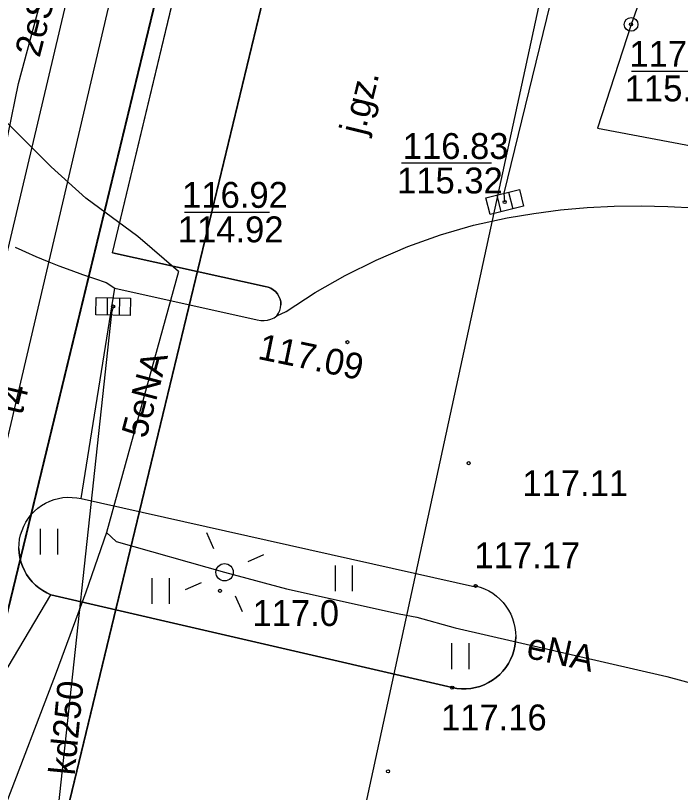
# Model space of a CAD drawing. Extents: x 6424617 to 6425697, y 5665845 to 5667190.
# Drawn here: x 6425371.22 to 6425390.51, y 5666316.36 to 5666338.88 of the extents above; entities that cross this region are included whole.
import ezdxf

# ---------------------------------------------------------------- set-up
doc = ezdxf.new("R2010")
doc.units = 0
for name, color, linetype in [('Warstwa 1', 7, 'Continuous'), ('Warstwa 10', 7, 'Continuous'), ('Warstwa 11', 7, 'Continuous'), ('Warstwa 12', 7, 'Continuous'), ('Warstwa 13', 7, 'Continuous'), ('Warstwa 14', 7, 'Continuous'), ('Warstwa 15', 7, 'Continuous'), ('Warstwa 2', 7, 'Continuous'), ('Warstwa 25', 7, 'Continuous'), ('Warstwa 4', 7, 'Continuous'), ('Warstwa 5', 7, 'Continuous'), ('Warstwa 6', 7, 'Continuous'), ('Warstwa 8', 7, 'Continuous')]:
    doc.layers.add(name, color=color, linetype=linetype)

msp = doc.modelspace()

# ---------------------------------------------------------------- linework, layer by layer
at = {"layer": 'Warstwa 1'}
for p, q in [((6425372.318, 5666314.174), (6425384.34, 5666363.943)), ((6425372.318, 5666314.174), (6425384.34, 5666363.943)), ((6425369.336, 5666314.83), (6425380.481, 5666360.76)), ((6425369.336, 5666314.83), (6425380.481, 5666360.76))]:
    msp.add_line(p, q, dxfattribs=at)
at = {"layer": 'Warstwa 10'}
for points in [[(6425366.705, 5666313.952), (6425374.377, 5666346.412), (6425379.54, 5666367.762), (6425384.145, 5666386.807), (6425386.47, 5666396.26), (6425387.262, 5666397.301), (6425387.592, 5666398.097), (6425387.733, 5666398.995), (6425387.709, 5666399.495), (6425387.343, 5666399.88), (6425386.965, 5666400.004), (6425386.594, 5666399.939), (6425386.058, 5666399.445), (6425385.73, 5666398.749), (6425385.842, 5666398.098), (6425386.29, 5666397.932), (6425386.995, 5666398.354), (6425396.389, 5666436.784), (6425406.092, 5666476.274)], [(6425365.512, 5666313.966), (6425365.714, 5666314.754), (6425370.697, 5666333.975), (6425371.302, 5666336.908), (6425374.59, 5666349.09), (6425376.603, 5666359.336)]]:
    msp.add_lwpolyline(points, dxfattribs=at)
at = {"layer": 'Warstwa 12'}
for points in [[(6425380.898, 5666313.781), (6425400.051, 5666402.067), (6425408.909, 5666440.823), (6425416.154, 5666473.488), (6425420.109, 5666487.161), (6425420.685, 5666489.264), (6425421.019, 5666490.41), (6425433.788, 5666544.17), (6425438.345, 5666557.965), (6425447.158, 5666555.689), (6425449.696, 5666562.969)], [(6425377.402, 5666354.057), (6425368.001, 5666313.936)], [(6425385.409, 5666333.479), (6425385.39, 5666333.73), (6425389.519, 5666350.63)], [(6425372.086, 5666347.268), (6425373.194, 5666346.946), (6425381.905, 5666344.561), (6425389.18, 5666342.374), (6425390.275, 5666342.01), (6425389.074, 5666338.625), (6425388.098, 5666335.616), (6425410.349, 5666331.428), (6425437.797, 5666326.979)], [(6425375.947, 5666331.462), (6425374.769, 5666332.476), (6425373.252, 5666333.585), (6425372.253, 5666334.497), (6425370.455, 5666336.289), (6425368.46, 5666338.433), (6425368.306, 5666338.48)], [(6425375.947, 5666331.462), (6425373.852, 5666323.898)], [(6425374.05, 5666330.45), (6425374.002, 5666330.255), (6425372.227, 5666313.886)], [(6425373.852, 5666323.898), (6425373.254, 5666322.164), (6425372.396, 5666319.844), (6425370.858, 5666315.822), (6425370.735, 5666315.594), (6425370.564, 5666315.516), (6425369.894, 5666315.514), (6425367.845, 5666315.608), (6425363.525, 5666315.67), (6425358.825, 5666315.707), (6425358.675, 5666315.699), (6425358.515, 5666315.651), (6425358.354, 5666315.573), (6425358.173, 5666315.485), (6425357.981, 5666315.307), (6425356.755, 5666314.072)], [(6425373.852, 5666323.898), (6425374.132, 5666323.633), (6425377.282, 5666322.745), (6425379.076, 5666322.264), (6425382.348, 5666321.544), (6425382.857, 5666321.448), (6425383.973, 5666321.135), (6425390.116, 5666319.721), (6425391.721, 5666319.291), (6425403.748, 5666316.757)]]:
    msp.add_lwpolyline(points, dxfattribs=at)
at = {"layer": 'Warstwa 13'}
msp.add_circle((6425377.149, 5666322.207), 0.045, dxfattribs=at)
at = {"layer": 'Warstwa 14'}
for p, q in [((6425389.082, 5666337.271), (6425391.528, 5666337.271)), ((6425385.021, 5666334.605), (6425382.41, 5666334.605)), ((6425376.12, 5666333.184), (6425378.583, 5666333.184))]:
    msp.add_line(p, q, dxfattribs=at)
for centre in [(6425389.074, 5666338.625), (6425385.409, 5666333.479), (6425374.05, 5666330.45)]:
    msp.add_circle(centre, 0.045, dxfattribs=at)
at = {"layer": 'Warstwa 2'}
msp.add_circle((6425377.282, 5666322.745), 0.25, dxfattribs=at)
at = {"layer": 'Warstwa 25'}
for centre in [(6425380.846, 5666329.414), (6425384.363, 5666325.908), (6425384.565, 5666322.35), (6425383.885, 5666319.4), (6425382.023, 5666316.975)]:
    msp.add_circle(centre, 0.045, dxfattribs=at)
at = {"layer": 'Warstwa 4'}
for p, q in [((6425385.178, 5666333.679), (6425385.3, 5666333.194)), ((6425385.518, 5666333.764), (6425385.64, 5666333.279)), ((6425373.879, 5666330.703), (6425373.871, 5666330.203)), ((6425374.229, 5666330.697), (6425374.221, 5666330.197))]:
    msp.add_line(p, q, dxfattribs=at)
for points in [[(6425384.863, 5666333.599), (6425385.833, 5666333.844), (6425385.955, 5666333.359), (6425384.985, 5666333.114)], [(6425373.554, 5666330.708), (6425374.554, 5666330.692), (6425374.546, 5666330.192), (6425373.546, 5666330.208)]]:
    msp.add_lwpolyline(points, close=True, dxfattribs=at)
for points in [[(6425376.974, 5666323.429), (6425376.768, 5666323.884)], [(6425377.966, 5666323.053), (6425378.421, 5666323.259)], [(6425376.598, 5666322.437), (6425376.143, 5666322.231)], [(6425377.59, 5666322.061), (6425377.796, 5666321.606)]]:
    msp.add_lwpolyline(points, dxfattribs=at)
msp.add_circle((6425389.074, 5666338.625), 0.2, dxfattribs=at)
at = {"layer": 'Warstwa 5'}
for p, q in [((6425374.03, 5666332), (6425381.55, 5666363.35)), ((6425371.211, 5666332.17), (6425371.802, 5666331.902)), ((6425371.802, 5666331.902), (6425372.139, 5666331.764)), ((6425374.03, 5666332), (6425378.46, 5666331.03)), ((6425372.139, 5666331.764), (6425372.478, 5666331.63)), ((6425372.478, 5666331.63), (6425372.818, 5666331.502)), ((6425372.818, 5666331.502), (6425373.161, 5666331.378)), ((6425373.161, 5666331.378), (6425373.505, 5666331.26)), ((6425373.505, 5666331.26), (6425373.851, 5666331.146)), ((6425373.851, 5666331.146), (6425374.1, 5666330.98)), ((6425374.1, 5666330.98), (6425378.23, 5666330.06)), ((6425378.46, 5666331.03), (6425378.543, 5666331.011)), ((6425378.543, 5666331.011), (6425378.622, 5666330.98)), ((6425378.622, 5666330.98), (6425378.695, 5666330.935)), ((6425378.695, 5666330.935), (6425378.76, 5666330.88)), ((6425378.76, 5666330.88), (6425378.815, 5666330.815)), ((6425378.815, 5666330.815), (6425378.859, 5666330.742)), ((6425378.859, 5666330.742), (6425378.89, 5666330.663)), ((6425378.89, 5666330.663), (6425378.909, 5666330.58)), ((6425378.909, 5666330.58), (6425378.914, 5666330.495)), ((6425378.847, 5666330.251), (6425378.883, 5666330.328)), ((6425378.883, 5666330.328), (6425378.905, 5666330.41)), ((6425378.905, 5666330.41), (6425378.914, 5666330.495)), ((6425378.23, 5666330.06), (6425378.329, 5666330.041)), ((6425378.43, 5666330.038), (6425378.53, 5666330.051)), ((6425378.53, 5666330.051), (6425378.626, 5666330.08)), ((6425378.626, 5666330.08), (6425378.717, 5666330.123)), ((6425378.717, 5666330.123), (6425378.8, 5666330.18)), ((6425378.8, 5666330.18), (6425378.847, 5666330.251)), ((6425378.329, 5666330.041), (6425378.43, 5666330.038)), ((6425372.334, 5666324.85), (6425372.462, 5666324.885)), ((6425372.462, 5666324.885), (6425372.593, 5666324.908)), ((6425372.593, 5666324.908), (6425372.726, 5666324.919)), ((6425372.726, 5666324.919), (6425372.859, 5666324.917)), ((6425372.859, 5666324.917), (6425372.991, 5666324.904)), ((6425372.991, 5666324.904), (6425373.122, 5666324.879)), ((6425373.122, 5666324.879), (6425384.561, 5666322.324)), ((6425371.867, 5666324.6), (6425371.974, 5666324.678)), ((6425371.974, 5666324.678), (6425372.089, 5666324.746)), ((6425372.089, 5666324.746), (6425372.209, 5666324.804)), ((6425372.209, 5666324.804), (6425372.334, 5666324.85)), ((6425371.675, 5666324.416), (6425371.767, 5666324.513)), ((6425371.767, 5666324.513), (6425371.867, 5666324.6)), ((6425371.457, 5666324.083), (6425371.519, 5666324.201)), ((6425371.519, 5666324.201), (6425371.592, 5666324.312)), ((6425371.592, 5666324.312), (6425371.675, 5666324.416)), ((6425371.406, 5666323.96), (6425371.457, 5666324.083)), ((6425371.941, 5666323.256), (6425371.941, 5666324.006)), ((6425372.441, 5666323.256), (6425372.441, 5666324.006)), ((6425371.337, 5666323.703), (6425371.365, 5666323.833)), ((6425371.365, 5666323.833), (6425371.406, 5666323.96)), ((6425371.316, 5666323.438), (6425371.321, 5666323.571)), ((6425371.321, 5666323.571), (6425371.337, 5666323.703)), ((6425371.316, 5666323.438), (6425371.324, 5666323.305)), ((6425371.324, 5666323.305), (6425371.343, 5666323.174)), ((6425371.343, 5666323.174), (6425371.375, 5666323.045)), ((6425371.375, 5666323.045), (6425371.418, 5666322.919)), ((6425371.418, 5666322.919), (6425371.473, 5666322.797)), ((6425380.496, 5666322.193), (6425380.496, 5666322.943)), ((6425380.996, 5666322.193), (6425380.996, 5666322.943)), ((6425371.473, 5666322.797), (6425371.538, 5666322.681)), ((6425371.538, 5666322.681), (6425371.614, 5666322.572)), ((6425371.614, 5666322.572), (6425371.699, 5666322.469)), ((6425371.699, 5666322.469), (6425371.793, 5666322.375)), ((6425375.184, 5666321.828), (6425375.184, 5666322.578)), ((6425375.684, 5666321.828), (6425375.684, 5666322.578)), ((6425371.793, 5666322.375), (6425371.895, 5666322.29)), ((6425371.895, 5666322.29), (6425372.005, 5666322.215)), ((6425372.005, 5666322.215), (6425372.121, 5666322.149)), ((6425384.561, 5666322.324), (6425384.565, 5666322.35)), ((6425384.565, 5666322.35), (6425384.695, 5666322.313)), ((6425384.695, 5666322.313), (6425384.821, 5666322.264)), ((6425384.821, 5666322.264), (6425384.943, 5666322.205)), ((6425384.943, 5666322.205), (6425385.059, 5666322.135)), ((6425372.121, 5666322.149), (6425372.242, 5666322.095)), ((6425372.242, 5666322.095), (6425383.885, 5666319.4)), ((6425385.059, 5666322.135), (6425385.167, 5666322.054)), ((6425385.167, 5666322.054), (6425385.269, 5666321.965)), ((6425385.269, 5666321.965), (6425385.362, 5666321.866)), ((6425385.362, 5666321.866), (6425385.445, 5666321.76)), ((6425385.445, 5666321.76), (6425385.519, 5666321.647)), ((6425385.519, 5666321.647), (6425385.583, 5666321.527)), ((6425385.583, 5666321.527), (6425385.636, 5666321.403)), ((6425385.636, 5666321.403), (6425385.677, 5666321.274)), ((6425385.677, 5666321.274), (6425385.706, 5666321.142)), ((6425385.706, 5666321.142), (6425385.724, 5666321.008)), ((6425385.723, 5666320.737), (6425385.73, 5666320.872)), ((6425385.724, 5666321.008), (6425385.73, 5666320.872)), ((6425383.879, 5666319.938), (6425383.879, 5666320.688)), ((6425384.379, 5666319.938), (6425384.379, 5666320.688)), ((6425385.674, 5666320.471), (6425385.705, 5666320.603)), ((6425385.705, 5666320.603), (6425385.723, 5666320.737)), ((6425385.632, 5666320.343), (6425385.674, 5666320.471)), ((6425385.515, 5666320.099), (6425385.579, 5666320.219)), ((6425385.579, 5666320.219), (6425385.632, 5666320.343)), ((6425385.356, 5666319.881), (6425385.44, 5666319.987)), ((6425385.44, 5666319.987), (6425385.515, 5666320.099)), ((6425385.051, 5666319.614), (6425385.16, 5666319.694)), ((6425385.16, 5666319.694), (6425385.262, 5666319.783)), ((6425385.262, 5666319.783), (6425385.356, 5666319.881)), ((6425384.686, 5666319.438), (6425384.813, 5666319.486)), ((6425384.813, 5666319.486), (6425384.935, 5666319.545)), ((6425384.935, 5666319.545), (6425385.051, 5666319.614)), ((6425383.885, 5666319.4), (6425384.018, 5666319.376)), ((6425384.018, 5666319.376), (6425384.153, 5666319.365)), ((6425384.153, 5666319.365), (6425384.288, 5666319.365)), ((6425384.288, 5666319.365), (6425384.423, 5666319.378)), ((6425384.423, 5666319.378), (6425384.556, 5666319.402)), ((6425384.556, 5666319.402), (6425384.686, 5666319.438))]:
    msp.add_line(p, q, dxfattribs=at)
at = {"layer": 'Warstwa 6'}
for points in [[(6425331.55, 5666159.11), (6425352.539, 5666245.598), (6425369.336, 5666314.83), (6425380.481, 5666360.76), (6425381.428, 5666364.649), (6425383.522, 5666373.304), (6425386.659, 5666386.227), (6425410.054, 5666482.642)], [(6425371.211, 5666332.17), (6425371.802, 5666331.902), (6425372.139, 5666331.764), (6425372.478, 5666331.63), (6425372.818, 5666331.502), (6425373.161, 5666331.378), (6425373.505, 5666331.26), (6425373.851, 5666331.146), (6425374.1, 5666330.98), (6425378.23, 5666330.06), (6425378.329, 5666330.041), (6425378.43, 5666330.038), (6425378.53, 5666330.051), (6425378.626, 5666330.08), (6425378.717, 5666330.123), (6425378.8, 5666330.18), (6425378.847, 5666330.251), (6425378.883, 5666330.328), (6425378.905, 5666330.41), (6425378.914, 5666330.495), (6425378.909, 5666330.58), (6425378.89, 5666330.663), (6425378.859, 5666330.742), (6425378.815, 5666330.815), (6425378.76, 5666330.88), (6425378.695, 5666330.935), (6425378.622, 5666330.98), (6425378.543, 5666331.011), (6425378.46, 5666331.03), (6425374.03, 5666332), (6425381.55, 5666363.35)], [(6425384.565, 5666322.35), (6425384.695, 5666322.313), (6425384.821, 5666322.264), (6425384.943, 5666322.205), (6425385.059, 5666322.135), (6425385.167, 5666322.054), (6425385.269, 5666321.965), (6425385.362, 5666321.866), (6425385.445, 5666321.76), (6425385.519, 5666321.647), (6425385.583, 5666321.527), (6425385.636, 5666321.403), (6425385.677, 5666321.274), (6425385.706, 5666321.142), (6425385.724, 5666321.008), (6425385.73, 5666320.872), (6425385.723, 5666320.737), (6425385.705, 5666320.603), (6425385.674, 5666320.471), (6425385.632, 5666320.343), (6425385.579, 5666320.219), (6425385.515, 5666320.099), (6425385.44, 5666319.987), (6425385.356, 5666319.881), (6425385.262, 5666319.783), (6425385.16, 5666319.694), (6425385.051, 5666319.614), (6425384.935, 5666319.545), (6425384.813, 5666319.486), (6425384.686, 5666319.438), (6425384.556, 5666319.402), (6425384.423, 5666319.378), (6425384.288, 5666319.365), (6425384.153, 5666319.365), (6425384.018, 5666319.376), (6425383.885, 5666319.4), (6425372.242, 5666322.095), (6425372.121, 5666322.149), (6425372.005, 5666322.215), (6425371.895, 5666322.29), (6425371.793, 5666322.375), (6425371.699, 5666322.469), (6425371.614, 5666322.572), (6425371.538, 5666322.681), (6425371.473, 5666322.797), (6425371.418, 5666322.919), (6425371.375, 5666323.045), (6425371.343, 5666323.174), (6425371.324, 5666323.305), (6425371.316, 5666323.438), (6425371.321, 5666323.571), (6425371.337, 5666323.703), (6425371.365, 5666323.833), (6425371.406, 5666323.96), (6425371.457, 5666324.083), (6425371.519, 5666324.201), (6425371.592, 5666324.312), (6425371.675, 5666324.416), (6425371.767, 5666324.513), (6425371.867, 5666324.6), (6425371.974, 5666324.678), (6425372.089, 5666324.746), (6425372.209, 5666324.804), (6425372.334, 5666324.85), (6425372.462, 5666324.885), (6425372.593, 5666324.908), (6425372.726, 5666324.919), (6425372.859, 5666324.917), (6425372.991, 5666324.904), (6425373.122, 5666324.879), (6425384.561, 5666322.324)]]:
    msp.add_lwpolyline(points, dxfattribs=at)
for points in [[(6425384.34, 5666363.943), (6425381.428, 5666364.649), (6425380.481, 5666360.76), (6425369.336, 5666314.83), (6425372.318, 5666314.174)], [(6425372.318, 5666314.174), (6425391.459, 5666309.994), (6425389.007, 5666299.923), (6425392.846, 5666298.986), (6425393.331, 5666301.001), (6425395.066, 5666300.59), (6425409.727, 5666357.777), (6425384.34, 5666363.943)]]:
    msp.add_lwpolyline(points, close=True, dxfattribs=at)
at = {"layer": 'Warstwa 8'}
for p, q in [((6425374.03, 5666332), (6425381.55, 5666363.35)), ((6425386.253, 5666333.149), (6425387.027, 5666333.247)), ((6425386.253, 5666333.149), (6425387.027, 5666333.247)), ((6425387.027, 5666333.247), (6425387.804, 5666333.316)), ((6425387.027, 5666333.247), (6425387.804, 5666333.316)), ((6425387.804, 5666333.316), (6425388.583, 5666333.357)), ((6425387.804, 5666333.316), (6425388.583, 5666333.357)), ((6425388.583, 5666333.357), (6425389.362, 5666333.369)), ((6425388.583, 5666333.357), (6425389.362, 5666333.369)), ((6425389.362, 5666333.369), (6425390.142, 5666333.352)), ((6425389.362, 5666333.369), (6425390.142, 5666333.352)), ((6425390.142, 5666333.352), (6425390.921, 5666333.307)), ((6425390.142, 5666333.352), (6425390.921, 5666333.307)), ((6425384.506, 5666332.802), (6425385.484, 5666333.023)), ((6425384.506, 5666332.802), (6425385.484, 5666333.023)), ((6425385.484, 5666333.023), (6425386.253, 5666333.149)), ((6425385.484, 5666333.023), (6425386.253, 5666333.149)), ((6425383.543, 5666332.522), (6425384.506, 5666332.802)), ((6425383.543, 5666332.522), (6425384.506, 5666332.802)), ((6425382.599, 5666332.186), (6425383.543, 5666332.522)), ((6425382.599, 5666332.186), (6425383.543, 5666332.522)), ((6425371.211, 5666332.17), (6425371.802, 5666331.902)), ((6425381.676, 5666331.794), (6425382.599, 5666332.186)), ((6425381.676, 5666331.794), (6425382.599, 5666332.186)), ((6425371.802, 5666331.902), (6425372.139, 5666331.764)), ((6425374.03, 5666332), (6425378.46, 5666331.03)), ((6425372.139, 5666331.764), (6425372.478, 5666331.63)), ((6425372.478, 5666331.63), (6425372.818, 5666331.502)), ((6425380.778, 5666331.348), (6425381.676, 5666331.794)), ((6425380.778, 5666331.348), (6425381.676, 5666331.794)), ((6425372.818, 5666331.502), (6425373.161, 5666331.378)), ((6425373.161, 5666331.378), (6425373.505, 5666331.26)), ((6425373.505, 5666331.26), (6425373.851, 5666331.146)), ((6425379.908, 5666330.85), (6425380.778, 5666331.348)), ((6425379.908, 5666330.85), (6425380.778, 5666331.348)), ((6425373.122, 5666324.879), (6425374.1, 5666330.98)), ((6425373.122, 5666324.879), (6425374.1, 5666330.98)), ((6425373.851, 5666331.146), (6425374.1, 5666330.98)), ((6425374.1, 5666330.98), (6425378.23, 5666330.06)), ((6425378.46, 5666331.03), (6425378.543, 5666331.011)), ((6425378.543, 5666331.011), (6425378.622, 5666330.98)), ((6425378.622, 5666330.98), (6425378.695, 5666330.935)), ((6425378.695, 5666330.935), (6425378.76, 5666330.88)), ((6425378.76, 5666330.88), (6425378.815, 5666330.815)), ((6425378.815, 5666330.815), (6425378.859, 5666330.742)), ((6425378.859, 5666330.742), (6425378.89, 5666330.663)), ((6425379.07, 5666330.3), (6425379.908, 5666330.85)), ((6425379.07, 5666330.3), (6425379.908, 5666330.85)), ((6425378.89, 5666330.663), (6425378.909, 5666330.58)), ((6425378.909, 5666330.58), (6425378.914, 5666330.495)), ((6425378.8, 5666330.18), (6425379.07, 5666330.3)), ((6425378.8, 5666330.18), (6425379.07, 5666330.3)), ((6425378.847, 5666330.251), (6425378.883, 5666330.328)), ((6425378.883, 5666330.328), (6425378.905, 5666330.41)), ((6425378.905, 5666330.41), (6425378.914, 5666330.495)), ((6425378.23, 5666330.06), (6425378.329, 5666330.041)), ((6425378.43, 5666330.038), (6425378.53, 5666330.051)), ((6425378.53, 5666330.051), (6425378.626, 5666330.08)), ((6425378.626, 5666330.08), (6425378.717, 5666330.123)), ((6425378.717, 5666330.123), (6425378.8, 5666330.18)), ((6425378.8, 5666330.18), (6425378.847, 5666330.251)), ((6425378.329, 5666330.041), (6425378.43, 5666330.038)), ((6425372.334, 5666324.85), (6425372.462, 5666324.885)), ((6425372.462, 5666324.885), (6425372.593, 5666324.908)), ((6425372.593, 5666324.908), (6425372.726, 5666324.919)), ((6425372.726, 5666324.919), (6425372.859, 5666324.917)), ((6425372.859, 5666324.917), (6425372.991, 5666324.904)), ((6425372.991, 5666324.904), (6425373.122, 5666324.879)), ((6425373.122, 5666324.879), (6425384.561, 5666322.324)), ((6425371.867, 5666324.6), (6425371.974, 5666324.678)), ((6425371.974, 5666324.678), (6425372.089, 5666324.746)), ((6425372.089, 5666324.746), (6425372.209, 5666324.804)), ((6425372.209, 5666324.804), (6425372.334, 5666324.85)), ((6425371.675, 5666324.416), (6425371.767, 5666324.513)), ((6425371.767, 5666324.513), (6425371.867, 5666324.6)), ((6425371.457, 5666324.083), (6425371.519, 5666324.201)), ((6425371.519, 5666324.201), (6425371.592, 5666324.312)), ((6425371.592, 5666324.312), (6425371.675, 5666324.416)), ((6425371.406, 5666323.96), (6425371.457, 5666324.083)), ((6425371.337, 5666323.703), (6425371.365, 5666323.833)), ((6425371.365, 5666323.833), (6425371.406, 5666323.96)), ((6425371.316, 5666323.438), (6425371.321, 5666323.571)), ((6425371.321, 5666323.571), (6425371.337, 5666323.703)), ((6425371.316, 5666323.438), (6425371.324, 5666323.305)), ((6425371.324, 5666323.305), (6425371.343, 5666323.174)), ((6425371.343, 5666323.174), (6425371.375, 5666323.045)), ((6425371.375, 5666323.045), (6425371.418, 5666322.919)), ((6425371.418, 5666322.919), (6425371.473, 5666322.797)), ((6425371.473, 5666322.797), (6425371.538, 5666322.681)), ((6425371.538, 5666322.681), (6425371.614, 5666322.572)), ((6425371.614, 5666322.572), (6425371.699, 5666322.469)), ((6425371.699, 5666322.469), (6425371.793, 5666322.375)), ((6425371.793, 5666322.375), (6425371.895, 5666322.29)), ((6425371.895, 5666322.29), (6425372.005, 5666322.215)), ((6425372.005, 5666322.215), (6425372.121, 5666322.149)), ((6425384.561, 5666322.324), (6425384.565, 5666322.35)), ((6425384.565, 5666322.35), (6425384.695, 5666322.313)), ((6425384.695, 5666322.313), (6425384.821, 5666322.264)), ((6425384.821, 5666322.264), (6425384.943, 5666322.205)), ((6425384.943, 5666322.205), (6425385.059, 5666322.135)), ((6425368.929, 5666316.519), (6425372.242, 5666322.095)), ((6425368.929, 5666316.519), (6425372.242, 5666322.095)), ((6425372.121, 5666322.149), (6425372.242, 5666322.095)), ((6425372.242, 5666322.095), (6425383.885, 5666319.4)), ((6425385.059, 5666322.135), (6425385.167, 5666322.054)), ((6425385.167, 5666322.054), (6425385.269, 5666321.965)), ((6425385.269, 5666321.965), (6425385.362, 5666321.866)), ((6425385.362, 5666321.866), (6425385.445, 5666321.76)), ((6425385.445, 5666321.76), (6425385.519, 5666321.647)), ((6425385.519, 5666321.647), (6425385.583, 5666321.527)), ((6425385.583, 5666321.527), (6425385.636, 5666321.403)), ((6425385.636, 5666321.403), (6425385.677, 5666321.274)), ((6425385.677, 5666321.274), (6425385.706, 5666321.142)), ((6425385.706, 5666321.142), (6425385.724, 5666321.008)), ((6425385.723, 5666320.737), (6425385.73, 5666320.872)), ((6425385.724, 5666321.008), (6425385.73, 5666320.872)), ((6425385.674, 5666320.471), (6425385.705, 5666320.603)), ((6425385.705, 5666320.603), (6425385.723, 5666320.737)), ((6425385.632, 5666320.343), (6425385.674, 5666320.471)), ((6425385.515, 5666320.099), (6425385.579, 5666320.219)), ((6425385.579, 5666320.219), (6425385.632, 5666320.343)), ((6425385.356, 5666319.881), (6425385.44, 5666319.987)), ((6425385.44, 5666319.987), (6425385.515, 5666320.099)), ((6425385.051, 5666319.614), (6425385.16, 5666319.694)), ((6425385.16, 5666319.694), (6425385.262, 5666319.783)), ((6425385.262, 5666319.783), (6425385.356, 5666319.881)), ((6425384.686, 5666319.438), (6425384.813, 5666319.486)), ((6425384.813, 5666319.486), (6425384.935, 5666319.545)), ((6425384.935, 5666319.545), (6425385.051, 5666319.614)), ((6425383.885, 5666319.4), (6425384.018, 5666319.376)), ((6425384.018, 5666319.376), (6425384.153, 5666319.365)), ((6425384.153, 5666319.365), (6425384.288, 5666319.365)), ((6425384.288, 5666319.365), (6425384.423, 5666319.378)), ((6425384.423, 5666319.378), (6425384.556, 5666319.402)), ((6425384.556, 5666319.402), (6425384.686, 5666319.438))]:
    msp.add_line(p, q, dxfattribs=at)
msp.add_lwpolyline([(6425365.714, 5666314.754), (6425370.697, 5666333.975), (6425371.302, 5666336.908), (6425371.302, 5666336.909)], dxfattribs=at)

# ---------------------------------------------------------------- texts
at = {"layer": 'Warstwa 11'}
msp.add_text('2eS', height=0.75, rotation=75.5903, dxfattribs=at).set_placement((6425371.914, 5666337.64))
at = {"layer": 'Warstwa 13'}
for s, rotation, p in [('5eNA', 75.2122, (6425375.004, 5666326.597)), ('t4', 76.5987, (6425371.409, 5666327.28)), ('eNA', 347.7281, (6425386.006, 5666320.271)), ('kd250', 84.4998, (6425372.931, 5666316.843))]:
    msp.add_text(s, height=0.75, rotation=rotation, dxfattribs=at).set_placement(p)
msp.add_text('117.0', height=0.75, dxfattribs=at).set_placement((6425378.092, 5666321.188))
at = {"layer": 'Warstwa 14'}
for s, p in [('115.75', (6425388.889, 5666336.396)), ('115.32', (6425382.285, 5666333.725)), ('114.92', (6425375.925, 5666332.309))]:
    msp.add_text(s, height=0.75, dxfattribs=at).set_placement(p)
at = {"layer": 'Warstwa 15'}
for s, p in [('117.26', (6425389.023, 5666337.396)), ('116.83', (6425382.451, 5666334.725)), ('116.92', (6425376.05, 5666333.309))]:
    msp.add_text(s, height=0.75, dxfattribs=at).set_placement(p)
at = {"layer": 'Warstwa 25'}
msp.add_text('117.09', height=0.75, rotation=348.2896, dxfattribs=at).set_placement((6425378.216, 5666328.934))
for s, p in [('117.11', (6425385.92, 5666324.952)), ('117.17', (6425384.529, 5666322.862)), ('117.16', (6425383.559, 5666318.162))]:
    msp.add_text(s, height=0.75, dxfattribs=at).set_placement(p)
at = {"layer": 'Warstwa 8'}
msp.add_text('j.gz.', height=0.75, rotation=76.3409, dxfattribs=at).set_placement((6425381.338, 5666335.391))

doc.saveas('drawing.dxf')
